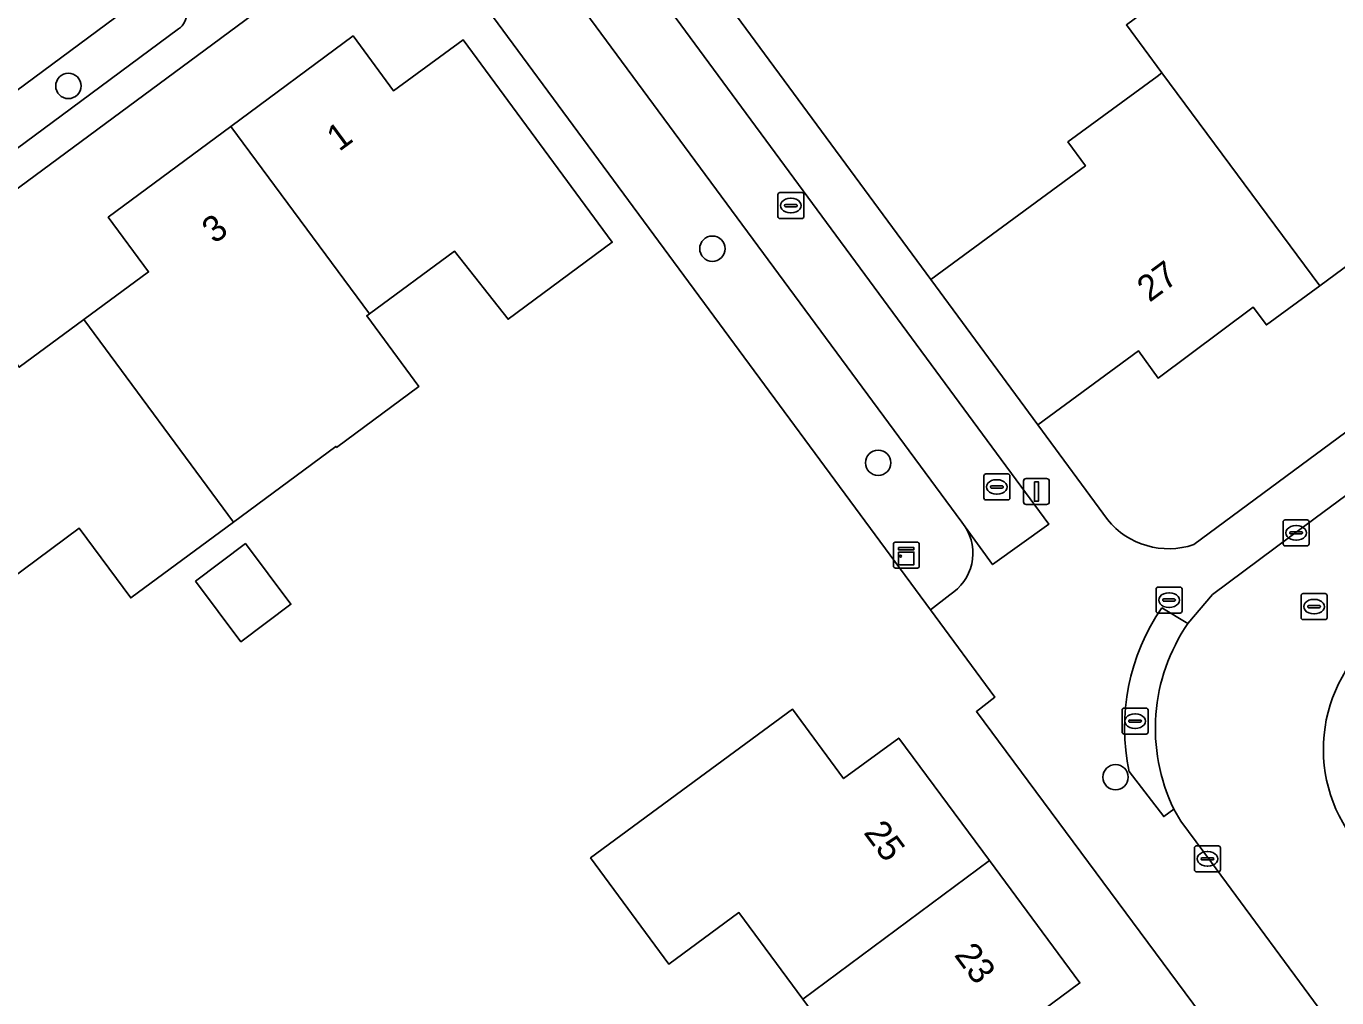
# Model space of a CAD drawing. Extents: x 163426 to 164192, y 380329 to 381641.
# Drawn here: x 163703.9 to 163754.4, y 381284.8 to 381322.3 of the extents above; entities that cross this region are included whole.
import ezdxf

# ---------------------------------------------------------------- set-up
doc = ezdxf.new("R2010")
doc.units = 0
for name, color, linetype in [('IMGEO_Boom', 7, 'Continuous'), ('IMGEO_Brandkraan', 7, 'Continuous'), ('IMGEO_Erf', 7, 'Continuous'), ('IMGEO_Fietspad_open', 7, 'Continuous'), ('IMGEO_Groenvoorziening', 7, 'Continuous'), ('IMGEO_Haag', 7, 'Continuous'), ('IMGEO_Kast', 7, 'Continuous'), ('IMGEO_Kolk', 7, 'Continuous'), ('IMGEO_Lichtmast', 7, 'Continuous'), ('IMGEO_Muur', 7, 'Continuous'), ('IMGEO_Pand', 7, 'Continuous'), ('IMGEO_Pand_nummerreeks', 7, 'Continuous'), ('IMGEO_Parkeervlak_open', 7, 'Continuous'), ('IMGEO_Rijbaan_lokaal_open', 7, 'Continuous'), ('IMGEO_Rioolput', 7, 'Continuous'), ('IMGEO_Voetpad_open', 7, 'Continuous')]:
    doc.layers.add(name, color=color, linetype=linetype)

msp = doc.modelspace()

# ---------------------------------------------------------------- linework, layer by layer
at = {"layer": 'IMGEO_Boom'}
for centre in [(163705.539, 381319.998), (163730.372, 381313.723), (163736.764, 381305.466), (163745.919, 381293.343)]:
    msp.add_circle(centre, 0.489, dxfattribs=at)
at = {"layer": 'IMGEO_Brandkraan'}
for p, q in [((163747.481, 381299.746), (163747.481, 381300.598)), ((163747.556, 381300.672), (163748.408, 381300.672)), ((163747.969, 381300.452), (163747.994, 381300.452)), ((163748.482, 381300.598), (163748.482, 381299.746)), ((163747.74, 381300.166), (163747.74, 381300.178)), ((163748.178, 381300.129), (163747.78, 381300.129)), ((163747.783, 381300.215), (163748.181, 381300.215)), ((163747.992, 381299.892), (163747.967, 381299.892)), ((163748.224, 381300.178), (163748.224, 381300.166)), ((163748.408, 381299.672), (163747.556, 381299.672))]:
    msp.add_line(p, q, dxfattribs=at)
for points in [[(163747.481, 381299.746), (163747.481, 381300.598)], [(163747.556, 381300.672), (163748.408, 381300.672)], [(163748.482, 381300.598), (163748.482, 381299.746)], [(163748.408, 381299.672), (163747.556, 381299.672)]]:
    msp.add_lwpolyline(points, dxfattribs=at)
for centre, radius, start, end in [((163747.558, 381300.596), 0.0765, 91.552, 178.448), ((163747.558, 381300.596), 0.0765, 91.552, 178.448), ((163748.406, 381300.596), 0.0765, 1.552, 88.448), ((163748.406, 381300.596), 0.0765, 1.552, 88.448), ((163747.78, 381300.175), 0.0403, 85.8775, 175.7526), ((163747.777, 381300.165), 0.0366, 178.938, 274.7102), ((163748.181, 381300.172), 0.043, 264.8664, 352.4533), ((163748.185, 381300.177), 0.0386, 1.7309, 96.639), ((163747.558, 381299.748), 0.0765, 181.552, 268.448), ((163747.558, 381299.748), 0.0765, 181.552, 268.448), ((163748.406, 381299.748), 0.0765, 271.552, 358.448), ((163748.406, 381299.748), 0.0765, 271.552, 358.448)]:
    msp.add_arc(centre, radius, start, end, dxfattribs=at)
for centre, major_axis, ratio, start_param, end_param in [((163747.968, 381300.172), (-0.387, 0.002), 0.722429, 4.712389, 7.853982), ((163747.993, 381300.172), (-0.39, 0.002), 0.717154, 1.570796, 4.712389)]:
    msp.add_ellipse(centre, major_axis=major_axis, ratio=ratio, start_param=start_param, end_param=end_param, dxfattribs=at)
at = {"layer": 'IMGEO_Erf'}
for points in [[(163748.934, 381302.31), (163814.795, 381351.002), (163791.71, 381382.427), (163768.213, 381387.455), (163761.832, 381382.67), (163761.181, 381383.573)], [(163713.908, 381348.57), (163719.936, 381340.439), (163725.188, 381333.354), (163724.056, 381332.559), (163725.803, 381330.185), (163731.664, 381322.22), (163738.793, 381312.532), (163744.754, 381316.918), (163744.079, 381317.837), (163747.519, 381320.368), (163747.706, 381320.506), (163746.336, 381322.354), (163754.409, 381328.33)], [(163740.553, 381295.871), (163741.259, 381296.424), (163738.778, 381299.792), (163718.602, 381327.167), (163657.027, 381281.631)], [(163703.643, 381309.153), (163706.14, 381310.993), (163708.633, 381312.83), (163707.079, 381314.938), (163711.798, 381318.432), (163716.515, 381321.925), (163718.078, 381319.809), (163720.76, 381321.782), (163726.513, 381313.973), (163722.492, 381311.003), (163720.424, 381313.633), (163717.151, 381311.215), (163717.041, 381311.134), (163719.058, 381308.411), (163715.882, 381306.059), (163715.853, 381306.098), (163711.9, 381303.176), (163707.946, 381300.254), (163705.959, 381302.944), (163702.677, 381300.519)], [(163755.819, 381313.784), (163753.793, 381312.296), (163751.736, 381310.786), (163751.229, 381311.464), (163747.558, 381308.736), (163746.8, 381309.784), (163742.918, 381306.926), (163745.605, 381303.274)], [(163733.86, 381284.779), (163731.397, 381288.12), (163728.694, 381286.127), (163725.672, 381290.228), (163729.431, 381292.999), (163733.455, 381295.966), (163735.432, 381293.292), (163737.561, 381294.848), (163741.052, 381290.128), (163744.543, 381285.407), (163742.412, 381283.838)], [(163760.371, 381269.157), (163740.553, 381295.871)]]:
    msp.add_lwpolyline(points, dxfattribs=at)
msp.add_lwpolyline([(163710.438, 381300.902), (163712.367, 381302.35), (163714.121, 381300.011), (163712.192, 381298.564)], close=True, dxfattribs=at)
msp.add_arc((163747.964, 381305.191), 3.04, 219.0955, 288.605, dxfattribs=at)
at = {"layer": 'IMGEO_Fietspad_open'}
msp.add_lwpolyline([(163739.99, 381303.177), (163740.117, 381303.002), (163741.174, 381301.544), (163743.348, 381303.104), (163724.224, 381329.071), (163722.053, 381327.501)], close=True, dxfattribs=at)
at = {"layer": 'IMGEO_Groenvoorziening'}
for points in [[(163719.53, 381327.853), (163718.602, 381327.167), (163738.778, 381299.792), (163739.529, 381300.378)], [(163740.117, 381303.002), (163739.99, 381303.177), (163722.053, 381327.501)]]:
    msp.add_lwpolyline(points, dxfattribs=at)
msp.add_arc((163738.523, 381301.981), 1.893, 302.0982, 32.6408, dxfattribs=at)
at = {"layer": 'IMGEO_Haag'}
for points in [[(163719.53, 381327.853), (163718.602, 381327.167), (163738.778, 381299.792), (163739.529, 381300.378)], [(163740.117, 381303.002), (163739.99, 381303.177), (163722.053, 381327.501)]]:
    msp.add_lwpolyline(points, dxfattribs=at)
msp.add_arc((163738.523, 381301.981), 1.893, 302.0982, 32.6408, dxfattribs=at)
at = {"layer": 'IMGEO_Kast'}
for p, q in [((163737.425, 381302.406), (163738.266, 381302.406)), ((163738.266, 381302.406), (163737.425, 381302.406)), ((163737.35, 381301.481), (163737.35, 381302.322)), ((163737.35, 381302.322), (163737.35, 381301.481)), ((163738.35, 381302.331), (163738.35, 381301.49)), ((163738.35, 381301.49), (163738.35, 381302.331)), ((163738.275, 381301.406), (163737.434, 381301.406)), ((163737.434, 381301.406), (163738.275, 381301.406))]:
    msp.add_line(p, q, dxfattribs=at)
for points in [[(163737.545, 381302.196), (163738.145, 381302.196), (163738.145, 381302.111), (163737.545, 381302.111), (163737.545, 381302.196)], [(163737.545, 381302.021), (163738.145, 381302.021), (163738.145, 381301.532), (163737.545, 381301.532), (163737.545, 381302.021)]]:
    msp.add_lwpolyline(points, dxfattribs=at)
msp.add_circle((163737.629, 381301.87), 0.0377, dxfattribs=at)
for centre, start, end in [((163737.428, 381302.328), 92.4484, 184.2845), ((163737.428, 381302.328), 92.4484, 184.2845), ((163738.272, 381302.328), 2.4484, 94.2845), ((163738.272, 381302.328), 2.4484, 94.2845), ((163737.428, 381301.484), 182.4484, 274.2845), ((163737.428, 381301.484), 182.4484, 274.2845), ((163738.272, 381301.484), 272.4484, 4.2845), ((163738.272, 381301.484), 272.4484, 4.2845)]:
    msp.add_arc(centre, 0.0779, start, end, dxfattribs=at)
at = {"layer": 'IMGEO_Kolk'}
for p, q in [((163732.898, 381314.959), (163732.898, 381315.811)), ((163732.973, 381315.885), (163733.825, 381315.885)), ((163733.386, 381315.665), (163733.411, 381315.665)), ((163733.899, 381315.811), (163733.899, 381314.959)), ((163733.157, 381315.379), (163733.157, 381315.391)), ((163733.595, 381315.342), (163733.197, 381315.342)), ((163733.2, 381315.428), (163733.598, 381315.428)), ((163733.409, 381315.105), (163733.384, 381315.105)), ((163733.641, 381315.391), (163733.641, 381315.379)), ((163733.825, 381314.885), (163732.973, 381314.885)), ((163740.841, 381304.109), (163740.841, 381304.961)), ((163740.916, 381305.035), (163741.768, 381305.035)), ((163741.842, 381304.961), (163741.842, 381304.109)), ((163741.1, 381304.529), (163741.1, 381304.541)), ((163741.538, 381304.492), (163741.14, 381304.492)), ((163741.143, 381304.578), (163741.541, 381304.578)), ((163741.329, 381304.815), (163741.354, 381304.815)), ((163741.584, 381304.541), (163741.584, 381304.529)), ((163741.768, 381304.035), (163740.916, 381304.035)), ((163741.352, 381304.255), (163741.327, 381304.255)), ((163752.379, 381302.338), (163752.379, 381303.19)), ((163752.454, 381303.264), (163753.306, 381303.264)), ((163752.867, 381303.044), (163752.892, 381303.044)), ((163753.38, 381303.19), (163753.38, 381302.338)), ((163752.638, 381302.758), (163752.638, 381302.77)), ((163753.076, 381302.721), (163752.678, 381302.721)), ((163752.681, 381302.807), (163753.079, 381302.807)), ((163752.89, 381302.484), (163752.865, 381302.484)), ((163753.122, 381302.77), (163753.122, 381302.758)), ((163753.306, 381302.264), (163752.454, 381302.264)), ((163748.961, 381289.768), (163748.961, 381290.62)), ((163749.036, 381290.694), (163749.888, 381290.694)), ((163749.263, 381290.237), (163749.661, 381290.237)), ((163749.449, 381290.474), (163749.474, 381290.474)), ((163749.962, 381290.62), (163749.962, 381289.768)), ((163749.22, 381290.188), (163749.22, 381290.2)), ((163749.658, 381290.151), (163749.26, 381290.151)), ((163749.472, 381289.914), (163749.447, 381289.914)), ((163749.704, 381290.2), (163749.704, 381290.188)), ((163749.888, 381289.694), (163749.036, 381289.694))]:
    msp.add_line(p, q, dxfattribs=at)
for points in [[(163732.898, 381314.959), (163732.898, 381315.811)], [(163732.973, 381315.885), (163733.825, 381315.885)], [(163733.899, 381315.811), (163733.899, 381314.959)], [(163733.825, 381314.885), (163732.973, 381314.885)], [(163740.841, 381304.109), (163740.841, 381304.961)], [(163740.916, 381305.035), (163741.768, 381305.035)], [(163741.842, 381304.961), (163741.842, 381304.109)], [(163741.768, 381304.035), (163740.916, 381304.035)], [(163752.379, 381302.338), (163752.379, 381303.19)], [(163752.454, 381303.264), (163753.306, 381303.264)], [(163753.38, 381303.19), (163753.38, 381302.338)], [(163753.306, 381302.264), (163752.454, 381302.264)], [(163748.961, 381289.768), (163748.961, 381290.62)], [(163749.036, 381290.694), (163749.888, 381290.694)], [(163749.962, 381290.62), (163749.962, 381289.768)], [(163749.888, 381289.694), (163749.036, 381289.694)]]:
    msp.add_lwpolyline(points, dxfattribs=at)
for centre, radius, start, end in [((163732.975, 381315.809), 0.0765, 91.552, 178.448), ((163732.975, 381315.809), 0.0765, 91.552, 178.448), ((163733.823, 381315.809), 0.0765, 1.552, 88.448), ((163733.823, 381315.809), 0.0765, 1.552, 88.448), ((163733.197, 381315.388), 0.0403, 85.8775, 175.7526), ((163733.194, 381315.378), 0.0366, 178.938, 274.7102), ((163733.598, 381315.385), 0.043, 264.8664, 352.4533), ((163733.602, 381315.39), 0.0386, 1.7309, 96.639), ((163732.975, 381314.961), 0.0765, 181.552, 268.448), ((163732.975, 381314.961), 0.0765, 181.552, 268.448), ((163733.823, 381314.961), 0.0765, 271.552, 358.448), ((163733.823, 381314.961), 0.0765, 271.552, 358.448), ((163740.918, 381304.959), 0.0765, 91.552, 178.448), ((163740.918, 381304.959), 0.0765, 91.552, 178.448), ((163741.766, 381304.959), 0.0765, 1.552, 88.448), ((163741.766, 381304.959), 0.0765, 1.552, 88.448), ((163741.14, 381304.538), 0.0403, 85.8775, 175.7526), ((163741.137, 381304.528), 0.0366, 178.938, 274.7102), ((163741.541, 381304.535), 0.043, 264.8664, 352.4533), ((163741.545, 381304.54), 0.0386, 1.7309, 96.639), ((163740.918, 381304.111), 0.0765, 181.552, 268.448), ((163740.918, 381304.111), 0.0765, 181.552, 268.448), ((163741.766, 381304.111), 0.0765, 271.552, 358.448), ((163741.766, 381304.111), 0.0765, 271.552, 358.448), ((163752.456, 381303.188), 0.0765, 91.552, 178.448), ((163752.456, 381303.188), 0.0765, 91.552, 178.448), ((163753.304, 381303.188), 0.0765, 1.552, 88.448), ((163753.304, 381303.188), 0.0765, 1.552, 88.448), ((163752.678, 381302.767), 0.0403, 85.8775, 175.7526), ((163752.675, 381302.757), 0.0366, 178.938, 274.7102), ((163753.079, 381302.764), 0.043, 264.8664, 352.4533), ((163753.083, 381302.769), 0.0386, 1.7309, 96.639), ((163752.456, 381302.34), 0.0765, 181.552, 268.448), ((163752.456, 381302.34), 0.0765, 181.552, 268.448), ((163753.304, 381302.34), 0.0765, 271.552, 358.448), ((163753.304, 381302.34), 0.0765, 271.552, 358.448), ((163749.038, 381290.618), 0.0765, 91.552, 178.448), ((163749.038, 381290.618), 0.0765, 91.552, 178.448), ((163749.26, 381290.197), 0.0403, 85.8775, 175.7526), ((163749.665, 381290.199), 0.0386, 1.7309, 96.639), ((163749.886, 381290.618), 0.0765, 1.552, 88.448), ((163749.886, 381290.618), 0.0765, 1.552, 88.448), ((163749.038, 381289.77), 0.0765, 181.552, 268.448), ((163749.038, 381289.77), 0.0765, 181.552, 268.448), ((163749.257, 381290.187), 0.0366, 178.938, 274.7102), ((163749.661, 381290.194), 0.043, 264.8664, 352.4533), ((163749.886, 381289.77), 0.0765, 271.552, 358.448), ((163749.886, 381289.77), 0.0765, 271.552, 358.448)]:
    msp.add_arc(centre, radius, start, end, dxfattribs=at)
for centre, major_axis, ratio, start_param, end_param in [((163733.385, 381315.385), (-0.387, 0.002), 0.722429, 4.712389, 7.853982), ((163733.41, 381315.385), (-0.39, 0.002), 0.717154, 1.570796, 4.712389), ((163741.328, 381304.535), (-0.387, 0.002), 0.722429, 4.712389, 7.853982), ((163741.353, 381304.535), (-0.39, 0.002), 0.717154, 1.570796, 4.712389), ((163752.866, 381302.764), (-0.387, 0.002), 0.722429, 4.712389, 7.853982), ((163752.891, 381302.764), (-0.39, 0.002), 0.717154, 1.570796, 4.712389), ((163749.448, 381290.194), (-0.387, 0.002), 0.722429, 4.712389, 7.853982), ((163749.473, 381290.194), (-0.39, 0.002), 0.717154, 1.570796, 4.712389)]:
    msp.add_ellipse(centre, major_axis=major_axis, ratio=ratio, start_param=start_param, end_param=end_param, dxfattribs=at)
at = {"layer": 'IMGEO_Lichtmast'}
for p, q in [((163742.371, 381303.958), (163742.371, 381304.758)), ((163742.371, 381304.758), (163742.371, 381303.958)), ((163742.471, 381304.858), (163743.261, 381304.858)), ((163743.261, 381304.858), (163742.471, 381304.858)), ((163743.361, 381304.758), (163743.361, 381303.958)), ((163743.361, 381303.958), (163743.361, 381304.758)), ((163743.261, 381303.858), (163742.471, 381303.858)), ((163742.471, 381303.858), (163743.261, 381303.858))]:
    msp.add_line(p, q, dxfattribs=at)
msp.add_lwpolyline([(163742.791, 381304.733), (163742.941, 381304.733), (163742.941, 381303.983), (163742.791, 381303.983), (163742.791, 381304.733)], dxfattribs=at)
for centre, start, end in [((163742.471, 381304.758), 90, 180), ((163742.471, 381304.758), 90, 180), ((163743.261, 381304.758), 0, 90), ((163743.261, 381304.758), 360, 90), ((163742.471, 381303.958), 180, 270), ((163742.471, 381303.958), 180, 270), ((163743.261, 381303.958), 270, 0), ((163743.261, 381303.958), 270, 0)]:
    msp.add_arc(centre, 0.1, start, end, dxfattribs=at)
at = {"layer": 'IMGEO_Muur'}
msp.add_lwpolyline([(163731.664, 381322.22), (163738.793, 381312.532)], dxfattribs=at)
at = {"layer": 'IMGEO_Pand'}
for points in [[(163756.406, 381325.749), (163754.409, 381328.33), (163746.336, 381322.354), (163747.706, 381320.506), (163753.793, 381312.296), (163755.819, 381313.784), (163755.286, 381314.463), (163758.925, 381317.163), (163758.165, 381318.209), (163760.639, 381320.005)], [(163711.798, 381318.432), (163717.151, 381311.215), (163720.424, 381313.633), (163722.492, 381311.003), (163726.513, 381313.973), (163720.76, 381321.782), (163718.078, 381319.809), (163716.515, 381321.925)], [(163747.706, 381320.506), (163747.519, 381320.368), (163744.079, 381317.837), (163744.754, 381316.918), (163738.793, 381312.532), (163742.918, 381306.926), (163746.8, 381309.784), (163747.558, 381308.736), (163751.229, 381311.464), (163751.736, 381310.786), (163753.793, 381312.296)], [(163717.151, 381311.215), (163711.798, 381318.432), (163707.079, 381314.938), (163708.633, 381312.83), (163706.14, 381310.993), (163711.9, 381303.176), (163715.853, 381306.098), (163715.882, 381306.059), (163719.058, 381308.411), (163717.041, 381311.134)], [(163702.677, 381300.519), (163705.959, 381302.944), (163707.946, 381300.254), (163711.9, 381303.176), (163706.14, 381310.993), (163703.643, 381309.153), (163702.09, 381311.262), (163697.365, 381307.765)], [(163710.438, 381300.902), (163712.192, 381298.564), (163714.121, 381300.011), (163712.367, 381302.35)], [(163741.052, 381290.128), (163737.561, 381294.848), (163735.432, 381293.292), (163733.455, 381295.966), (163729.431, 381292.999), (163725.672, 381290.228), (163728.694, 381286.127), (163731.397, 381288.12), (163733.86, 381284.779)], [(163744.264, 381281.324), (163742.412, 381283.838), (163744.543, 381285.407), (163741.052, 381290.128), (163733.86, 381284.779), (163736.223, 381281.573), (163733.519, 381279.579), (163736.491, 381275.546)]]:
    msp.add_lwpolyline(points, close=True, dxfattribs=at)
at = {"layer": 'IMGEO_Parkeervlak_open'}
for points in [[(163710.833, 381325.231), (163656.677, 381285.107)], [(163659.971, 381285.341), (163672.822, 381294.849), (163675.849, 381297.088), (163684.721, 381303.652), (163690.817, 381308.162), (163698.807, 381314.074), (163704.911, 381318.588), (163709.791, 381322.2)]]:
    msp.add_lwpolyline(points, dxfattribs=at)
msp.add_arc((163709.322, 381322.83), 0.786, 306.6553, 357.7962, dxfattribs=at)
at = {"layer": 'IMGEO_Rijbaan_lokaal_open'}
for points in [[(163816.123, 381349.488), (163815.525, 381349.108), (163810.719, 381345.57), (163804.679, 381341.117), (163802.094, 381339.2), (163798.678, 381336.67), (163793.429, 381332.783), (163790.393, 381330.532), (163785.174, 381326.696), (163782.151, 381324.455), (163777.032, 381320.682), (163774.005, 381318.419), (163768.769, 381314.563), (163763.335, 381310.52), (163752.679, 381302.631), (163749.656, 381300.386), (163748.711, 381299.272)], [(163656.677, 381285.107), (163710.833, 381325.231), (163712.71, 381326.586), (163715.289, 381328.447), (163711.359, 381331.806), (163694.161, 381319.1), (163691.113, 381316.849), (163682.665, 381310.607), (163677.183, 381306.556), (163668.338, 381300.021), (163662.864, 381295.976), (163653.949, 381289.389), (163650.902, 381287.137), (163650.108, 381286.551)], [(163748.164, 381292.114), (163748.432, 381291.653), (163749.62, 381290.048), (163754.126, 381283.93), (163762.737, 381272.275), (163763.306, 381271.485)]]:
    msp.add_lwpolyline(points, dxfattribs=at)
for centre, radius, start, end in [((163754.61, 381295.221), 7.156, 145.5242, 205.7359), ((163759.676, 381294.421), 5.744, 124.7203, 218.3521)]:
    msp.add_arc(centre, radius, start, end, dxfattribs=at)
at = {"layer": 'IMGEO_Rioolput'}
for p, q in [((163753.073, 381299.494), (163753.073, 381300.346)), ((163753.148, 381300.42), (163754, 381300.42)), ((163754.074, 381300.346), (163754.074, 381299.494)), ((163753.332, 381299.914), (163753.332, 381299.926)), ((163753.77, 381299.877), (163753.372, 381299.877)), ((163753.375, 381299.963), (163753.773, 381299.963)), ((163753.561, 381300.2), (163753.586, 381300.2)), ((163753.816, 381299.926), (163753.816, 381299.914)), ((163754, 381299.42), (163753.148, 381299.42)), ((163753.584, 381299.64), (163753.559, 381299.64)), ((163746.171, 381295.079), (163746.171, 381295.931)), ((163746.246, 381296.005), (163747.098, 381296.005)), ((163746.659, 381295.785), (163746.684, 381295.785)), ((163747.172, 381295.931), (163747.172, 381295.079)), ((163746.43, 381295.499), (163746.43, 381295.511)), ((163746.868, 381295.462), (163746.47, 381295.462)), ((163746.473, 381295.548), (163746.871, 381295.548)), ((163746.914, 381295.511), (163746.914, 381295.499)), ((163747.098, 381295.005), (163746.246, 381295.005)), ((163746.682, 381295.225), (163746.657, 381295.225))]:
    msp.add_line(p, q, dxfattribs=at)
for points in [[(163753.073, 381299.494), (163753.073, 381300.346)], [(163753.148, 381300.42), (163754, 381300.42)], [(163754.074, 381300.346), (163754.074, 381299.494)], [(163754, 381299.42), (163753.148, 381299.42)], [(163746.171, 381295.079), (163746.171, 381295.931)], [(163746.246, 381296.005), (163747.098, 381296.005)], [(163747.172, 381295.931), (163747.172, 381295.079)], [(163747.098, 381295.005), (163746.246, 381295.005)]]:
    msp.add_lwpolyline(points, dxfattribs=at)
for centre, radius, start, end in [((163753.15, 381300.344), 0.0765, 91.552, 178.448), ((163753.15, 381300.344), 0.0765, 91.552, 178.448), ((163753.998, 381300.344), 0.0765, 1.552, 88.448), ((163753.998, 381300.344), 0.0765, 1.552, 88.448), ((163753.372, 381299.923), 0.0403, 85.8775, 175.7526), ((163753.369, 381299.913), 0.0366, 178.938, 274.7102), ((163753.773, 381299.92), 0.043, 264.8664, 352.4533), ((163753.777, 381299.925), 0.0386, 1.7309, 96.639), ((163753.15, 381299.496), 0.0765, 181.552, 268.448), ((163753.15, 381299.496), 0.0765, 181.552, 268.448), ((163753.998, 381299.496), 0.0765, 271.552, 358.448), ((163753.998, 381299.496), 0.0765, 271.552, 358.448), ((163746.248, 381295.929), 0.0765, 91.552, 178.448), ((163746.248, 381295.929), 0.0765, 91.552, 178.448), ((163747.096, 381295.929), 0.0765, 1.552, 88.448), ((163747.096, 381295.929), 0.0765, 1.552, 88.448), ((163746.47, 381295.508), 0.0403, 85.8775, 175.7526), ((163746.467, 381295.498), 0.0366, 178.938, 274.7102), ((163746.871, 381295.505), 0.043, 264.8664, 352.4533), ((163746.875, 381295.51), 0.0386, 1.7309, 96.639), ((163746.248, 381295.081), 0.0765, 181.552, 268.448), ((163746.248, 381295.081), 0.0765, 181.552, 268.448), ((163747.096, 381295.081), 0.0765, 271.552, 358.448), ((163747.096, 381295.081), 0.0765, 271.552, 358.448)]:
    msp.add_arc(centre, radius, start, end, dxfattribs=at)
for centre, major_axis, ratio, start_param, end_param in [((163753.56, 381299.92), (-0.387, 0.002), 0.722429, 4.712389, 7.853982), ((163753.585, 381299.92), (-0.39, 0.002), 0.717154, 1.570796, 4.712389), ((163746.658, 381295.505), (-0.387, 0.002), 0.722429, 4.712389, 7.853982), ((163746.683, 381295.505), (-0.39, 0.002), 0.717154, 1.570796, 4.712389)]:
    msp.add_ellipse(centre, major_axis=major_axis, ratio=ratio, start_param=start_param, end_param=end_param, dxfattribs=at)
at = {"layer": 'IMGEO_Voetpad_open'}
for points in [[(163747.701, 381299.871), (163748.711, 381299.272), (163749.656, 381300.386), (163752.679, 381302.631), (163763.335, 381310.52), (163768.769, 381314.563), (163774.005, 381318.419), (163777.032, 381320.682), (163782.151, 381324.455), (163785.174, 381326.696), (163790.393, 381330.532), (163793.429, 381332.783), (163798.678, 381336.67), (163802.094, 381339.2), (163804.679, 381341.117), (163810.719, 381345.57), (163815.525, 381349.108), (163816.123, 381349.488), (163815.506, 381350.4), (163814.795, 381351.002), (163748.934, 381302.31)], [(163745.605, 381303.274), (163742.918, 381306.926), (163738.793, 381312.532), (163731.664, 381322.22), (163725.803, 381330.185), (163724.224, 381329.071), (163743.348, 381303.104), (163741.174, 381301.544), (163740.117, 381303.002)], [(163657.027, 381281.631), (163718.602, 381327.167)], [(163709.791, 381322.2), (163704.911, 381318.588), (163698.807, 381314.074), (163690.817, 381308.162), (163684.721, 381303.652), (163675.849, 381297.088), (163672.822, 381294.849), (163659.971, 381285.341)], [(163739.529, 381300.378), (163738.778, 381299.792), (163741.259, 381296.424), (163740.553, 381295.871), (163760.371, 381269.157)], [(163748.711, 381299.272), (163747.701, 381299.871)], [(163746.445, 381293.556), (163747.778, 381291.825), (163748.164, 381292.114)], [(163754.126, 381283.93), (163749.62, 381290.048), (163748.432, 381291.653), (163748.164, 381292.114), (163747.778, 381291.825), (163746.445, 381293.556)]]:
    msp.add_lwpolyline(points, dxfattribs=at)
for centre, radius, start, end in [((163709.322, 381322.83), 0.786, 306.6553, 357.7962), ((163738.523, 381301.981), 1.893, 302.0982, 32.6408), ((163747.964, 381305.191), 3.04, 219.0955, 288.605), ((163754.344, 381295.267), 8.082, 145.2774, 192.2249), ((163754.344, 381295.267), 8.082, 145.2774, 192.2249), ((163754.61, 381295.221), 7.156, 145.5242, 205.7359), ((163759.676, 381294.421), 5.744, 124.7203, 218.3521)]:
    msp.add_arc(centre, radius, start, end, dxfattribs=at)

# ---------------------------------------------------------------- texts
at = {"layer": 'IMGEO_Pand_nummerreeks'}
for s, rotation, p in [('1', 36.5185, (163715.978, 381317.446)), ('3', 36.5203, (163711.17, 381313.885)), ('27', 36.6177, (163747.227, 381311.631)), ('25', 306.4844, (163736.178, 381291.202)), ('23', 306.4844, (163739.669, 381286.482))]:
    msp.add_text(s, height=1, rotation=rotation, dxfattribs=at).set_placement(p)

doc.saveas('drawing.dxf')
